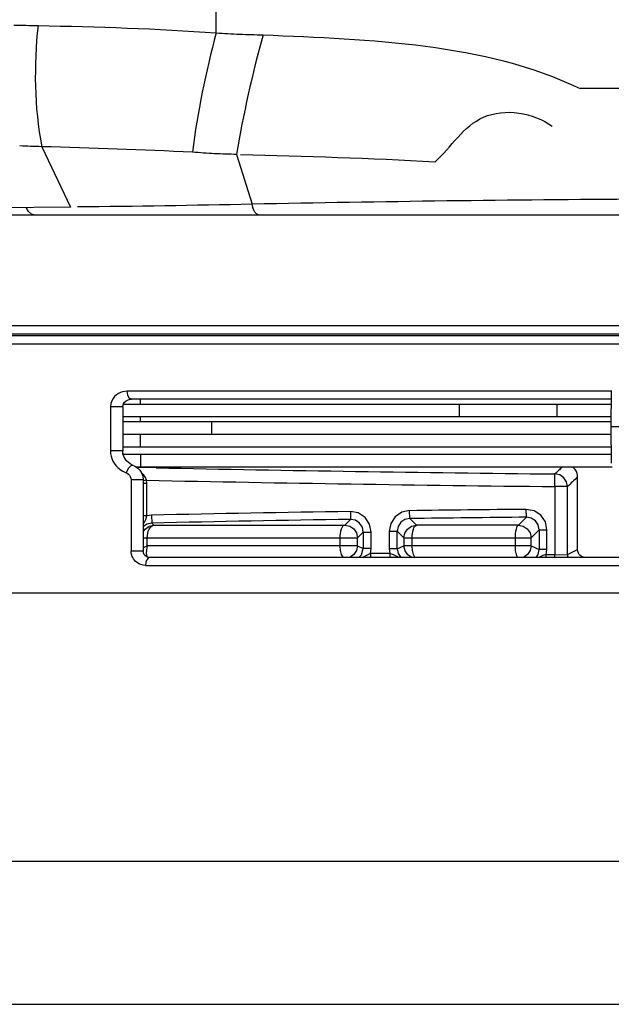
# Paper-space layout 'Sheet' of a CAD drawing. Header units: inches. Extents: x 0.2 to 10.8, y 0.2 to 8.3.
# Tile 333 of 545: x 7.51 to 7.66, y 1.696 to 1.945. Entities that reach past the tile are written whole.
import ezdxf

# ---------------------------------------------------------------- set-up
doc = ezdxf.new("R2010")
doc.units = ezdxf.units.IN
doc.header["$MEASUREMENT"] = 0
doc.layers.get('0').update_dxf_attribs({"lineweight": 5})

psp = doc.layouts.new('Sheet')

# ---------------------------------------------------------------- linework, layer by layer
at = {"color": 0, "linetype": 'ByBlock', "lineweight": -3}
for p, q in [((7.559569, 1.941971), (7.55955, 2.011868)), ((7.683532, 1.927868), (7.651781, 1.927868)), ((7.515354, 1.913164), (7.522694, 1.897856)), ((7.56475, 1.911209), (7.568673, 1.898594)), ((7.522694, 1.897856), (7.497415, 1.89762)), ((7.712573, 1.895868), (7.392746, 1.895868)), ((8.025229, 1.867787), (7.437229, 1.867787)), ((8.089247, 1.865246), (7.373212, 1.865246)), ((7.435247, 1.865787), (8.027212, 1.865787)), ((7.371229, 1.863246), (8.091229, 1.863246)), ((7.659687, 1.851264), (7.537012, 1.851263)), ((7.65965, 1.849264), (7.538109, 1.849264)), ((7.540365, 1.848028), (7.540365, 1.849264)), ((7.659687, 1.851436), (7.659527, 1.842228)), ((7.535878, 1.847305), (7.532776, 1.847305)), ((7.532776, 1.847305), (7.532776, 1.83615)), ((7.535878, 1.847305), (7.535878, 1.83615)), ((7.536042, 1.848028), (7.659628, 1.848028)), ((7.621203, 1.844828), (7.621203, 1.848028)), ((7.645961, 1.844828), (7.645961, 1.848028)), ((7.535878, 1.844828), (7.659572, 1.844828)), ((7.540365, 1.843628), (7.540365, 1.844828)), ((7.535878, 1.843628), (7.659551, 1.843628)), ((7.558507, 1.840428), (7.558507, 1.843628)), ((7.802932, 1.842228), (7.659527, 1.842228)), ((7.659527, 1.842228), (7.659687, 1.833021)), ((7.535878, 1.840428), (7.659558, 1.840428)), ((7.540365, 1.837228), (7.540365, 1.840428)), ((7.535878, 1.837228), (7.659614, 1.837228)), ((7.535878, 1.83615), (7.532776, 1.83615)), ((7.535937, 1.835274), (7.535878, 1.835852)), ((7.659649, 1.835228), (7.536043, 1.835228)), ((7.540365, 1.835228), (7.540365, 1.832028)), ((7.659895, 1.832028), (7.539391, 1.832028)), ((7.544393, 1.831873), (7.539471, 1.831971)), ((7.541219, 1.830029), (7.540686, 1.830533)), ((7.541634, 1.82945), (7.541219, 1.830029)), ((7.541924, 1.828723), (7.541634, 1.82945)), ((7.64538, 1.827125), (7.645413, 1.830323)), ((7.651138, 1.811176), (7.651138, 1.829571)), ((7.541097, 1.828799), (7.538025, 1.828799)), ((7.538025, 1.828799), (7.538025, 1.810758)), ((7.541097, 1.828799), (7.541097, 1.810758)), ((7.541924, 1.828723), (7.541097, 1.828608)), ((7.541981, 1.827899), (7.541097, 1.827899)), ((7.541981, 1.827899), (7.541924, 1.828723)), ((7.541981, 1.819715), (7.541981, 1.827899)), ((7.648578, 1.827125), (7.64538, 1.827125)), ((7.64538, 1.827125), (7.64538, 1.809896)), ((7.648578, 1.809948), (7.648578, 1.827125)), ((7.541981, 1.8197), (7.541097, 1.819719)), ((7.543199, 1.819888), (7.541981, 1.819715)), ((7.543199, 1.819887), (7.543243, 1.81789)), ((7.593573, 1.820823), (7.593603, 1.818824)), ((7.608596, 1.819036), (7.60857, 1.821034)), ((7.636142, 1.81734), (7.638155, 1.819372)), ((7.638154, 1.819372), (7.638135, 1.821371)), ((7.543243, 1.817889), (7.543789, 1.817355)), ((7.543789, 1.817356), (7.592146, 1.817346)), ((7.592146, 1.817346), (7.593603, 1.818825)), ((7.608597, 1.819035), (7.610313, 1.817343)), ((7.636141, 1.81734), (7.610312, 1.817343)), ((7.596849, 1.815627), (7.595393, 1.814148)), ((7.596849, 1.815627), (7.598848, 1.815627)), ((7.596849, 1.815627), (7.596849, 1.811494)), ((7.598848, 1.811494), (7.598848, 1.815627)), ((7.603441, 1.815838), (7.60544, 1.815838)), ((7.603441, 1.815838), (7.603441, 1.811382)), ((7.607155, 1.814145), (7.60544, 1.815838)), ((7.60544, 1.811382), (7.60544, 1.815838)), ((7.641383, 1.816174), (7.639371, 1.814142)), ((7.641383, 1.816174), (7.643382, 1.816174)), ((7.641383, 1.816174), (7.641383, 1.811193)), ((7.643382, 1.811193), (7.643382, 1.816174)), ((7.541097, 1.814159), (7.595393, 1.814148)), ((7.54135, 1.811777), (7.542122, 1.812163)), ((7.542122, 1.812163), (7.541889, 1.811133)), ((7.542122, 1.812163), (7.542122, 1.814159)), ((7.595393, 1.812164), (7.542122, 1.812163)), ((7.590904, 1.814148), (7.590904, 1.812164)), ((7.595393, 1.812164), (7.595393, 1.814148)), ((7.595393, 1.812164), (7.596849, 1.811494)), ((7.60544, 1.811382), (7.607155, 1.812164)), ((7.607155, 1.814145), (7.639371, 1.814142)), ((7.607155, 1.814145), (7.607155, 1.812164)), ((7.639371, 1.812164), (7.607155, 1.812164)), ((7.609231, 1.812164), (7.609231, 1.814145)), ((7.635291, 1.814142), (7.635291, 1.812164)), ((7.639371, 1.812164), (7.639371, 1.814142)), ((7.639371, 1.812164), (7.641383, 1.811193)), ((7.541097, 1.810758), (7.538025, 1.810758)), ((7.541097, 1.811605), (7.54135, 1.811777)), ((7.541889, 1.811133), (7.541864, 1.810234)), ((7.541864, 1.810234), (7.542036, 1.809542)), ((7.598683, 1.810195), (7.596647, 1.809193)), ((7.598848, 1.811494), (7.596849, 1.811494)), ((7.598683, 1.810195), (7.598675, 1.809193)), ((7.598683, 1.810195), (7.598848, 1.811494)), ((7.603588, 1.810158), (7.598683, 1.810195)), ((7.60544, 1.811382), (7.603441, 1.811382)), ((7.603441, 1.811382), (7.603588, 1.810158)), ((7.603588, 1.810158), (7.60358, 1.809193)), ((7.643382, 1.811193), (7.641383, 1.811193)), ((7.643215, 1.809193), (7.643219, 1.809902)), ((7.643218, 1.809896), (7.643382, 1.811193)), ((7.64538, 1.809896), (7.643218, 1.809896)), ((7.645377, 1.809193), (7.64538, 1.80989)), ((7.64538, 1.80989), (7.648578, 1.809948)), ((7.648578, 1.809948), (7.651138, 1.811176)), ((7.541693, 1.807193), (7.920766, 1.807193)), ((7.919694, 1.809193), (7.542764, 1.809193)), ((7.483507, 1.800229), (7.978951, 1.800229)), ((7.665229, 1.732229), (7.451409, 1.732229)), ((7.386275, 1.696085), (8.076178, 1.696085))]:
    psp.add_line(p, q, dxfattribs=at)
for points in [[(7.513582, 1.895868), (7.512745, 1.896088), (7.511996, 1.896728), (7.511418, 1.897732)], [(7.537012, 1.851263), (7.5364, 1.851221), (7.535831, 1.851106), (7.535292, 1.850923), (7.53478, 1.850671), (7.534295, 1.850345), (7.533843, 1.849936), (7.533445, 1.849444), (7.533117, 1.848866), (7.532877, 1.848166), (7.532776, 1.847305)], [(7.535878, 1.847305), (7.53589, 1.847501), (7.536054, 1.848071), (7.536363, 1.848529), (7.536764, 1.848872), (7.537236, 1.849111), (7.53776, 1.849241), (7.538091, 1.849263)], [(7.538091, 1.849264), (7.537562, 1.84952), (7.53716, 1.850253), (7.537012, 1.851264)], [(7.532776, 1.83615), (7.532816, 1.835482), (7.532931, 1.83484), (7.533124, 1.834205), (7.533389, 1.833597), (7.53372, 1.833024), (7.534125, 1.83248), (7.534621, 1.831953), (7.535223, 1.831452), (7.535935, 1.831001), (7.53675, 1.830625)], [(7.538545, 1.832493), (7.537737, 1.832899), (7.536888, 1.833609), (7.536248, 1.834549), (7.535911, 1.835663), (7.535878, 1.83615)], [(7.538545, 1.832493), (7.537929, 1.832405), (7.537234, 1.831706), (7.53675, 1.830625)], [(7.538589, 1.832474), (7.539151, 1.832199), (7.539696, 1.831812)], [(7.539696, 1.831812), (7.540216, 1.831281), (7.540656, 1.83061), (7.540971, 1.829786), (7.541097, 1.828799)], [(7.651138, 1.829571), (7.651107, 1.830012), (7.65101, 1.830463), (7.650832, 1.830931), (7.65055, 1.831414), (7.650133, 1.831891), (7.64995, 1.832028)], [(7.53675, 1.830625), (7.537036, 1.83049), (7.537313, 1.830299), (7.537578, 1.830036), (7.537801, 1.829703), (7.537961, 1.829292), (7.538025, 1.828799)], [(7.648578, 1.827125), (7.648348, 1.828314), (7.647676, 1.82935), (7.646634, 1.830066), (7.645413, 1.830323)], [(7.541097, 1.817603), (7.541308, 1.817963), (7.541717, 1.818829), (7.541977, 1.8197)], [(7.598848, 1.815627), (7.59844, 1.817647), (7.597285, 1.819343), (7.595573, 1.820456), (7.593572, 1.820823)], [(7.60857, 1.821034), (7.60659, 1.820614), (7.604927, 1.819476), (7.603825, 1.817798), (7.603441, 1.815838)], [(7.643382, 1.816174), (7.642977, 1.818188), (7.641829, 1.81988), (7.640126, 1.820996), (7.638135, 1.821371)], [(7.641383, 1.816174), (7.641136, 1.81741), (7.640437, 1.818448), (7.639392, 1.819137), (7.638154, 1.819372)], [(7.543243, 1.81789), (7.542037, 1.817625), (7.541097, 1.816978)], [(7.541097, 1.815666), (7.541543, 1.816359), (7.542555, 1.817076), (7.543789, 1.817356)], [(7.592195, 1.817346), (7.593401, 1.817108), (7.594419, 1.816443), (7.595133, 1.815406), (7.595393, 1.814148)], [(7.596849, 1.815627), (7.596601, 1.816866), (7.595897, 1.817907), (7.594846, 1.818595), (7.593603, 1.818824)], [(7.608596, 1.819036), (7.607381, 1.81878), (7.606361, 1.818085), (7.60568, 1.817056), (7.60544, 1.815838)], [(7.607155, 1.814145), (7.607389, 1.815342), (7.608044, 1.816356), (7.609067, 1.817072), (7.610311, 1.817343)], [(7.636173, 1.817341), (7.637379, 1.817103), (7.638398, 1.816437), (7.639112, 1.8154), (7.639371, 1.814142)], [(7.590904, 1.812164), (7.591, 1.810953), (7.591274, 1.809921), (7.591686, 1.809223), (7.591743, 1.809193)], [(7.595393, 1.812164), (7.595154, 1.810952), (7.594483, 1.80993), (7.593438, 1.809217), (7.59332, 1.809193)], [(7.609201, 1.809193), (7.609133, 1.809207), (7.60812, 1.809874), (7.607411, 1.810909), (7.607155, 1.812166)], [(7.60996, 1.809193), (7.60991, 1.809223), (7.609553, 1.809921), (7.609314, 1.810953), (7.609231, 1.812164)], [(7.635291, 1.812164), (7.635357, 1.810952), (7.635544, 1.809921), (7.635825, 1.809223), (7.635864, 1.809193)], [(7.639371, 1.812164), (7.639133, 1.810954), (7.638464, 1.809932), (7.637422, 1.809219), (7.637294, 1.809193)], [(7.541693, 1.807193), (7.541053, 1.807247), (7.540472, 1.807395), (7.539959, 1.807614), (7.539518, 1.807884), (7.539147, 1.808188), (7.538845, 1.808508), (7.538605, 1.80883), (7.538421, 1.809144), (7.538282, 1.809444), (7.538181, 1.809728), (7.538109, 1.809997), (7.538062, 1.810255), (7.538034, 1.810507), (7.538025, 1.810758)], [(7.542764, 1.809193), (7.542473, 1.809214), (7.542209, 1.809276), (7.541976, 1.809371), (7.541776, 1.809489), (7.541607, 1.809622), (7.541469, 1.809762), (7.541361, 1.809904), (7.541277, 1.810043), (7.541214, 1.810175), (7.541168, 1.810301), (7.541135, 1.81042), (7.541114, 1.810535), (7.541101, 1.810647), (7.541097, 1.810758)], [(7.595717, 1.809193), (7.596416, 1.809888), (7.596849, 1.811496)], [(7.605769, 1.809193), (7.605334, 1.809463), (7.604474, 1.80989), (7.603588, 1.810158)], [(7.60544, 1.811384), (7.605683, 1.81016), (7.606326, 1.809193)], [(7.64062, 1.809193), (7.641137, 1.809962), (7.641383, 1.811194)], [(7.643219, 1.809902), (7.642331, 1.809645), (7.641458, 1.809226), (7.641404, 1.809193)], [(7.653164, 1.809193), (7.652883, 1.809211), (7.652612, 1.809266), (7.652341, 1.809361), (7.652067, 1.809505), (7.651797, 1.809708), (7.651548, 1.809975), (7.651343, 1.810302), (7.651197, 1.810698), (7.651138, 1.811176)], [(7.542764, 1.809193), (7.542356, 1.809051), (7.542008, 1.80862), (7.541775, 1.807967), (7.541693, 1.807193)]]:
    psp.add_lwpolyline(points, dxfattribs=at)
for centre, radius, start, end in [((7.703921, -4.742721), 6.642693, 90.3160771, 91.1666431), ((7.763038, 12.789287), 10.959595, 268.8568688, 269.3850581), ((7.763777, 12.846093), 11.019604, 268.8464122, 269.3843919), ((7.695105, -5.005359), 6.826937, 90.8521584, 91.2749981), ((7.720827, -6.7337), 8.55547, 90.5537992, 90.7518039), ((7.720827, -6.733711), 8.553483, 90.5537946, 90.7518018), ((7.695106, -5.005375), 6.824954, 90.8521488, 91.2749952)]:
    psp.add_arc(centre, radius, start, end, dxfattribs=at)
for points, knots in [([(7.508303, 1.943957), (7.509321, 1.943932), (7.511365, 1.943887), (7.513409, 1.94385), (7.514435, 1.943834)], [0, 0, 0, 0, 0.497856, 1, 1, 1, 1]), ([(7.559568, 1.941971), (7.561548, 1.941837), (7.56551, 1.941606), (7.569479, 1.941506), (7.571465, 1.941502)], [0, 0, 0, 0, 0.4998398, 1, 1, 1, 1]), ([(7.614974, 1.909264), (7.619108, 1.913029), (7.625506, 1.92403), (7.640031, 1.921857), (7.644693, 1.918329)], [0, 0, 0, 0, 0.4888854, 1, 1, 1, 1]), ([(7.515354, 1.913164), (7.514422, 1.913189), (7.512564, 1.913243), (7.510707, 1.913306), (7.509781, 1.913339)], [0, 0, 0, 0, 0.5014431, 1, 1, 1, 1]), ([(7.564749, 1.91121), (7.56288, 1.911233), (7.559152, 1.911363), (7.555432, 1.911618), (7.553579, 1.911766)], [0, 0, 0, 0, 0.5014715, 1, 1, 1, 1]), ([(7.570434, 1.895868), (7.570008, 1.895868), (7.569024, 1.896785), (7.568782, 1.897892), (7.568673, 1.898594)], [0, 0, 0, 0, 0.3745608, 1, 1, 1, 1]), ([(7.647198, 1.832028), (7.646901, 1.831742), (7.646307, 1.831173), (7.645711, 1.830606), (7.645413, 1.830323)], [0, 0, 0, 0, 0.501018, 1, 1, 1, 1]), ([(7.651138, 1.829571), (7.650712, 1.82916), (7.649861, 1.828343), (7.649006, 1.827529), (7.648578, 1.827125)], [0, 0, 0, 0, 0.5012477, 1, 1, 1, 1]), ([(7.542122, 1.814159), (7.542122, 1.814914), (7.542275, 1.816173), (7.543278, 1.817317), (7.543789, 1.817356)], [0, 0, 0, 0, 0.5959743, 1, 1, 1, 1]), ([(7.592146, 1.817346), (7.591709, 1.817304), (7.590992, 1.815997), (7.590905, 1.814898), (7.590904, 1.814148)], [0, 0, 0, 0, 0.3692691, 1, 1, 1, 1]), ([(7.609231, 1.814145), (7.609231, 1.814893), (7.609312, 1.815931), (7.6099, 1.817299), (7.610311, 1.817343)], [0, 0, 0, 0, 0.6435384, 1, 1, 1, 1]), ([(7.636141, 1.81734), (7.635762, 1.81729), (7.635384, 1.815841), (7.635291, 1.814888), (7.635291, 1.814142)], [0, 0, 0, 0, 0.3392987, 1, 1, 1, 1]), ([(7.542036, 1.809541), (7.541919, 1.809576), (7.541689, 1.809669), (7.541477, 1.809798), (7.541376, 1.809872)], [0, 0, 0, 0, 0.4947042, 1, 1, 1, 1]), ([(7.542036, 1.809541), (7.542058, 1.809493), (7.542103, 1.809403), (7.542156, 1.809316), (7.542182, 1.809277)], [0, 0, 0, 0, 0.5274615, 1, 1, 1, 1]), ([(7.648578, 1.809948), (7.648578, 1.809823), (7.648607, 1.809565), (7.648683, 1.809318), (7.648733, 1.809195)], [0, 0, 0, 0, 0.4849759, 1, 1, 1, 1])]:
    psp.add_open_spline(points, degree=3, knots=knots, dxfattribs=at)
for points in [[(7.514435, 1.943834), (7.513349, 1.933664), (7.513464, 1.923216), (7.515354, 1.913164)], [(7.514435, 1.943834), (7.529489, 1.943491), (7.544552, 1.943072), (7.559569, 1.941971)], [(7.559569, 1.941971), (7.556912, 1.932056), (7.554834, 1.921953), (7.553579, 1.911765)], [(7.571464, 1.941502), (7.568698, 1.931536), (7.566409, 1.921418), (7.56475, 1.911209)], [(7.571465, 1.941502), (7.598587, 1.94018), (7.627316, 1.939654), (7.65178, 1.927868)], [(7.553579, 1.911767), (7.540842, 1.912352), (7.528098, 1.912783), (7.515353, 1.913167)], [(7.614974, 1.909264), (7.598579, 1.910206), (7.58216, 1.910673), (7.565745, 1.911109)], [(7.568673, 1.898595), (7.553927, 1.898301), (7.53918, 1.897972), (7.524432, 1.897961)]]:
    psp.add_open_spline(points, degree=3, dxfattribs=at)

doc.saveas('drawing.dxf')
